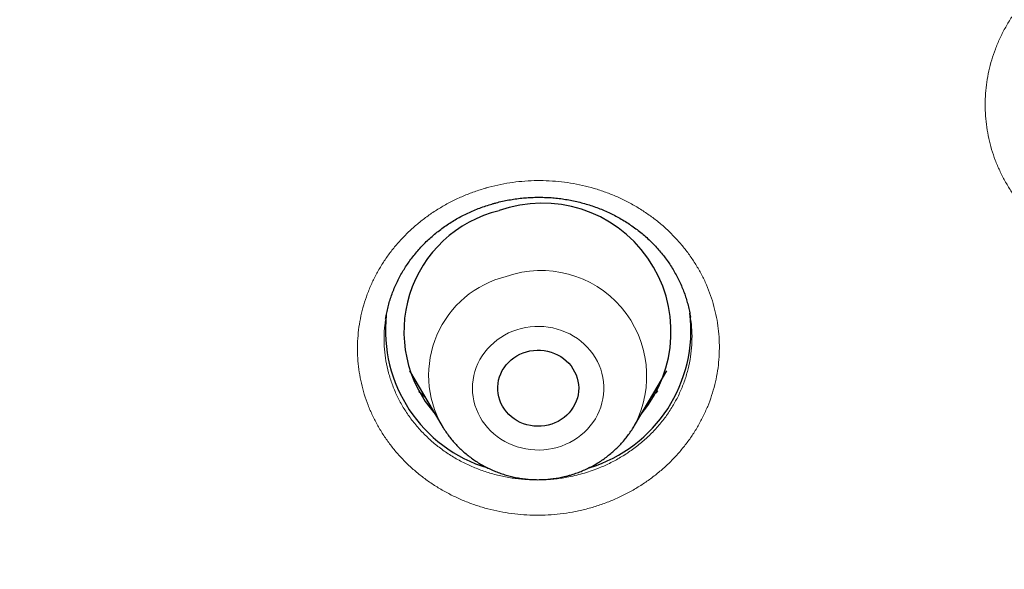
# Model space of a CAD drawing. Header units: millimetres. Extents: x 8 to 436, y 12 to 764.
# Tile 481 of 656: x 237 to 248, y 673 to 679. Entities that reach past the tile are written whole.
import ezdxf

# ---------------------------------------------------------------- set-up
doc = ezdxf.new("R2010")
doc.units = ezdxf.units.MM

msp = doc.modelspace()

# ---------------------------------------------------------------- linework, layer by layer
at = {"color": 7, "linetype": 'Continuous', "lineweight": 30}
for p, q in [((241.483, 675.598), (241.482, 675.594)), ((241.747, 675.022), (242.106, 674.412)), ((244.246, 674.412), (244.605, 675.022)), ((242.108, 674.409), (242.106, 674.412))]:
    msp.add_line(p, q, dxfattribs=at)
at = {"color": 252, "linetype": 'Continuous', "lineweight": 0, "flags": 128}
for points in [[(243.388, 674.171), (243.436, 674.186), (243.482, 674.205), (243.527, 674.226), (243.571, 674.25), (243.612, 674.277), (243.651, 674.307), (243.689, 674.339), (243.723, 674.373), (243.755, 674.41), (243.785, 674.448), (243.811, 674.489), (243.834, 674.531), (243.855, 674.574), (243.872, 674.619), (243.885, 674.664), (243.896, 674.711), (243.903, 674.757), (243.906, 674.805), (243.906, 674.852), (243.902, 674.899), (243.895, 674.946), (243.885, 674.993), (243.871, 675.038), (243.854, 675.083), (243.834, 675.126), (243.81, 675.168), (243.784, 675.208), (243.754, 675.247), (243.722, 675.283), (243.687, 675.318), (243.65, 675.35), (243.611, 675.379), (243.569, 675.406), (243.526, 675.43), (243.481, 675.451), (243.434, 675.47), (243.386, 675.485), (243.338, 675.497), (243.288, 675.506), (243.238, 675.512), (243.188, 675.514), (243.137, 675.513), (243.087, 675.509), (243.037, 675.502), (242.988, 675.491), (242.94, 675.477), (242.893, 675.46), (242.847, 675.441), (242.803, 675.418), (242.76, 675.392), (242.72, 675.364), (242.682, 675.333), (242.646, 675.3), (242.612, 675.264), (242.582, 675.227), (242.554, 675.187), (242.529, 675.146), (242.507, 675.103), (242.488, 675.059), (242.473, 675.014), (242.461, 674.968), (242.452, 674.921), (242.447, 674.874), (242.446, 674.827), (242.447, 674.78), (242.453, 674.732), (242.461, 674.686), (242.473, 674.64), (242.489, 674.595), (242.508, 674.551), (242.53, 674.508), (242.555, 674.467), (242.583, 674.427), (242.613, 674.39), (242.647, 674.355), (242.683, 674.321), (242.721, 674.291), (242.762, 674.262), (242.804, 674.237), (242.848, 674.214), (242.894, 674.194), (242.941, 674.178), (242.99, 674.164), (243.039, 674.153), (243.089, 674.146), (243.139, 674.142), (243.189, 674.141), (243.24, 674.144), (243.29, 674.15), (243.339, 674.159), (243.388, 674.171)], [(242.127, 674.379), (242.123, 674.384), (242.108, 674.409)]]:
    msp.add_lwpolyline(points, dxfattribs=at)
at = {"color": 7, "linetype": 'Continuous', "lineweight": 30, "flags": 128}
msp.add_lwpolyline([(243.045, 675.232), (243.084, 675.242), (243.123, 675.248), (243.163, 675.25), (243.203, 675.25), (243.242, 675.246), (243.281, 675.239), (243.32, 675.228), (243.357, 675.215), (243.392, 675.198), (243.426, 675.179), (243.459, 675.157), (243.488, 675.132), (243.516, 675.105), (243.541, 675.076), (243.562, 675.044), (243.581, 675.011), (243.597, 674.977), (243.609, 674.941), (243.618, 674.905), (243.624, 674.868), (243.626, 674.831), (243.624, 674.793), (243.619, 674.756), (243.611, 674.72), (243.599, 674.684), (243.584, 674.649), (243.566, 674.616), (243.544, 674.585), (243.52, 674.555), (243.493, 674.527), (243.463, 674.502), (243.432, 674.48), (243.398, 674.46), (243.362, 674.443), (243.326, 674.429), (243.287, 674.418), (243.248, 674.41), (243.209, 674.406), (243.169, 674.405), (243.129, 674.407), (243.09, 674.413), (243.051, 674.421), (243.014, 674.433), (242.977, 674.448), (242.942, 674.466), (242.909, 674.487), (242.878, 674.511), (242.85, 674.537), (242.823, 674.565), (242.8, 674.595), (242.78, 674.627), (242.762, 674.661), (242.748, 674.696), (242.738, 674.732), (242.73, 674.769), (242.727, 674.806), (242.726, 674.843), (242.73, 674.881), (242.736, 674.918), (242.746, 674.954), (242.76, 674.989), (242.777, 675.023), (242.797, 675.055), (242.82, 675.086), (242.845, 675.114), (242.874, 675.141), (242.904, 675.165), (242.937, 675.186), (242.972, 675.204), (243.008, 675.22), (243.045, 675.232)], dxfattribs=at)
at = {"color": 7, "linetype": 'Continuous', "lineweight": 30}
for centre, radius, start, end in [((243.223, 675.454), 1.429, 320.1838, 109.7215), ((243.065, 675.456), 1.381, 103.5668, 221.6035), ((243.073, 675.469), 1.594, 173.7302, 253.3001), ((243.277, 675.47), 1.596, 286.9786, 6.9324)]:
    msp.add_arc(centre, radius, start, end, dxfattribs=at)
at = {"color": 252, "linetype": 'Continuous', "lineweight": 0}
for centre, radius, start, end in [((243.09, 674.97), 1.131, 103.7477, 209.5663), ((243.208, 674.961), 1.174, 332.1292, 109.2651)]:
    msp.add_arc(centre, radius, start, end, dxfattribs=at)
at = {"color": 7, "linetype": 'Continuous', "lineweight": 30}
for points, knots in [([(228.82, 667.839), (227.618, 667.945), (225.213, 668.158), (221.655, 668.822), (218.163, 669.733), (214.788, 670.9), (211.549, 672.303), (208.463, 673.927), (205.522, 675.774), (202.745, 677.831), (200.147, 680.088), (197.747, 682.528), (195.557, 685.138), (193.592, 687.902), (191.863, 690.802), (190.383, 693.82), (189.158, 696.939), (188.198, 700.138), (187.508, 703.397), (187.093, 706.698), (186.954, 710.019), (187.093, 713.34), (187.508, 716.641), (188.198, 719.901), (189.158, 723.1), (190.383, 726.218), (191.863, 729.236), (193.592, 732.136), (195.557, 734.9), (197.747, 737.51), (200.147, 739.951), (202.745, 742.207), (205.522, 744.265), (208.463, 746.111), (211.549, 747.735), (214.762, 749.127), (218.08, 750.277), (221.484, 751.179), (224.953, 751.828), (228.466, 752.218), (232, 752.349), (235.534, 752.218), (239.047, 751.828), (242.516, 751.179), (245.92, 750.277), (249.238, 749.127), (252.451, 747.735), (255.537, 746.111), (258.478, 744.265), (261.255, 742.207), (263.853, 739.951), (266.253, 737.51), (268.443, 734.9), (270.408, 732.136), (272.137, 729.236), (273.617, 726.218), (274.842, 723.1), (275.802, 719.901), (276.492, 716.641), (276.907, 713.34), (277.046, 710.019), (276.907, 706.698), (276.492, 703.397), (275.802, 700.138), (274.842, 696.939), (273.617, 693.82), (272.137, 690.802), (270.408, 687.902), (268.443, 685.138), (266.253, 682.528), (263.853, 680.088), (261.255, 677.831), (258.478, 675.774), (255.537, 673.927), (252.451, 672.303), (249.212, 670.9), (245.837, 669.733), (242.345, 668.822), (238.787, 668.158), (236.382, 667.945), (235.18, 667.839)], [0, 0, 0, 0, 0.013106, 0.026212, 0.039318, 0.052424, 0.065212, 0.078, 0.090788, 0.103576, 0.116364, 0.129151, 0.141939, 0.154727, 0.167515, 0.180303, 0.193091, 0.205879, 0.218667, 0.231454, 0.244242, 0.25703, 0.269818, 0.282606, 0.295394, 0.308182, 0.32097, 0.333758, 0.346545, 0.359333, 0.372121, 0.384909, 0.397697, 0.410485, 0.423273, 0.436061, 0.448848, 0.461636, 0.474424, 0.487212, 0.5, 0.512788, 0.525576, 0.538364, 0.551152, 0.563939, 0.576727, 0.589515, 0.602303, 0.615091, 0.627879, 0.640667, 0.653455, 0.666242, 0.67903, 0.691818, 0.704606, 0.717394, 0.730182, 0.74297, 0.755758, 0.768546, 0.781333, 0.794121, 0.806909, 0.819697, 0.832485, 0.845273, 0.858061, 0.870849, 0.883636, 0.896424, 0.909212, 0.922, 0.934788, 0.947576, 0.960682, 0.973788, 0.986894, 1, 1, 1, 1]), ([(242.675, 676.877), (242.686, 676.88), (242.721, 676.89), (242.779, 676.904), (242.85, 676.918), (242.921, 676.93), (242.993, 676.939), (243.065, 676.945), (243.138, 676.948), (243.21, 676.948), (243.283, 676.946), (243.355, 676.941), (243.427, 676.933), (243.498, 676.922), (243.569, 676.909), (243.639, 676.892), (243.709, 676.873), (243.777, 676.852), (243.845, 676.827), (243.911, 676.801), (243.976, 676.771), (244.038, 676.74), (244.1, 676.706), (244.16, 676.669), (244.218, 676.63), (244.275, 676.589), (244.33, 676.545), (244.383, 676.5), (244.433, 676.452), (244.481, 676.404), (244.526, 676.353), (244.569, 676.301), (244.609, 676.246), (244.648, 676.19), (244.683, 676.132), (244.717, 676.073), (244.747, 676.012), (244.774, 675.951), (244.799, 675.889), (244.82, 675.826), (244.838, 675.763), (244.853, 675.698), (244.863, 675.649), (244.867, 675.622), (244.868, 675.616)], [0, 0, 0, 0, 0.012088, 0.036486, 0.060828, 0.085144, 0.10945, 0.133759, 0.158085, 0.182437, 0.206829, 0.231266, 0.255594, 0.279849, 0.30421, 0.328648, 0.353133, 0.377636, 0.402116, 0.42654, 0.450878, 0.475116, 0.499352, 0.523815, 0.548417, 0.573107, 0.597833, 0.622532, 0.647142, 0.671613, 0.695923, 0.720312, 0.744973, 0.769793, 0.79472, 0.819701, 0.844678, 0.869581, 0.894361, 0.91899, 0.943672, 0.96856, 0.993558, 1, 1, 1, 1]), ([(241.481, 675.594), (241.482, 675.601), (241.486, 675.63), (241.496, 675.681), (241.511, 675.746), (241.53, 675.81), (241.552, 675.874), (241.577, 675.937), (241.604, 675.999), (241.634, 676.06), (241.667, 676.119), (241.703, 676.176), (241.741, 676.232), (241.782, 676.287), (241.826, 676.341), (241.872, 676.393), (241.92, 676.443), (241.971, 676.491), (242.024, 676.537), (242.078, 676.58), (242.135, 676.622), (242.193, 676.661), (242.253, 676.698), (242.315, 676.733), (242.379, 676.765), (242.444, 676.795), (242.51, 676.822), (242.578, 676.847), (242.633, 676.865), (242.665, 676.874), (242.675, 676.877)], [0, 0, 0, 0, 0.012226, 0.049873, 0.087732, 0.125729, 0.163784, 0.201803, 0.23969, 0.277365, 0.314768, 0.351921, 0.389252, 0.426702, 0.46423, 0.501791, 0.539329, 0.576793, 0.614137, 0.651322, 0.688407, 0.725321, 0.762469, 0.799565, 0.836631, 0.873688, 0.910759, 0.947862, 0.985016, 1, 1, 1, 1]), ([(241.922, 674.725), (241.913, 674.733), (241.889, 674.754), (241.866, 674.777), (241.852, 674.79)], [0, 0, 0, 0, 0.395778, 1, 1, 1, 1]), ([(244.507, 674.8), (244.496, 674.79), (244.473, 674.766), (244.448, 674.744), (244.434, 674.731)], [0, 0, 0, 0, 0.444078, 1, 1, 1, 1]), ([(242.109, 674.409), (242.116, 674.396), (242.135, 674.365), (242.166, 674.32), (242.203, 674.271), (242.242, 674.225), (242.284, 674.181), (242.328, 674.139), (242.374, 674.098), (242.422, 674.061), (242.472, 674.025), (242.523, 673.992), (242.577, 673.962), (242.632, 673.934), (242.688, 673.909), (242.746, 673.886), (242.805, 673.867), (242.865, 673.85), (242.925, 673.837), (242.987, 673.826), (243.049, 673.818), (243.111, 673.813), (243.173, 673.812), (243.235, 673.813), (243.298, 673.818), (243.359, 673.825), (243.421, 673.836), (243.476, 673.848), (243.511, 673.857), (243.525, 673.861)], [0, 0, 0, 0, 0.028464, 0.065807, 0.103189, 0.140611, 0.178074, 0.215581, 0.25313, 0.290722, 0.328356, 0.366031, 0.403746, 0.441499, 0.479288, 0.51711, 0.554964, 0.592847, 0.630755, 0.668687, 0.706638, 0.744606, 0.782588, 0.820581, 0.85858, 0.896582, 0.934583, 0.972581, 1, 1, 1, 1]), ([(243.525, 673.861), (243.538, 673.865), (243.571, 673.875), (243.623, 673.893), (243.681, 673.916), (243.737, 673.942), (243.792, 673.971), (243.845, 674.002), (243.897, 674.036), (243.946, 674.073), (243.994, 674.112), (244.04, 674.153), (244.083, 674.196), (244.124, 674.241), (244.163, 674.289), (244.198, 674.338), (244.226, 674.379), (244.241, 674.404), (244.245, 674.412)], [0, 0, 0, 0, 0.04413, 0.110588, 0.177037, 0.243452, 0.309826, 0.376154, 0.44243, 0.508649, 0.574805, 0.640895, 0.706914, 0.772858, 0.838727, 0.904517, 0.970229, 1, 1, 1, 1])]:
    msp.add_open_spline(points, degree=3, knots=knots, dxfattribs=at)
at = {"color": 252, "linetype": 'Continuous', "lineweight": 0}
for points, knots in [([(249.205, 679.623), (249.206, 679.624), (249.246, 679.644), (249.328, 679.682), (249.453, 679.73), (249.582, 679.771), (249.713, 679.803), (249.847, 679.828), (249.981, 679.844), (250.116, 679.851), (250.252, 679.85), (250.387, 679.841), (250.521, 679.823), (250.654, 679.797), (250.784, 679.763), (250.911, 679.72), (251.035, 679.67), (251.155, 679.613), (251.27, 679.547), (251.38, 679.475), (251.485, 679.396), (251.584, 679.31), (251.676, 679.219), (251.761, 679.122), (251.839, 679.02), (251.909, 678.912), (251.972, 678.801), (252.026, 678.686), (252.071, 678.568), (252.108, 678.448), (252.136, 678.324), (252.155, 678.2), (252.164, 678.075), (252.165, 677.949), (252.156, 677.824), (252.138, 677.699), (252.111, 677.575), (252.075, 677.454), (252.031, 677.335), (251.978, 677.219), (251.916, 677.106), (251.847, 676.997), (251.77, 676.893), (251.685, 676.794), (251.593, 676.701), (251.495, 676.613), (251.391, 676.532), (251.28, 676.456), (251.162, 676.387), (251.038, 676.324), (250.911, 676.271), (250.782, 676.226), (250.651, 676.19), (250.519, 676.162), (250.385, 676.142), (250.25, 676.131), (250.114, 676.128), (249.979, 676.134), (249.844, 676.148), (249.711, 676.17), (249.579, 676.201), (249.451, 676.24), (249.326, 676.287), (249.204, 676.341), (249.086, 676.403), (248.974, 676.472), (248.867, 676.548), (248.765, 676.631), (248.67, 676.72), (248.582, 676.815), (248.5, 676.915), (248.427, 677.02), (248.361, 677.129), (248.303, 677.243), (248.254, 677.36), (248.213, 677.479), (248.182, 677.601), (248.159, 677.725), (248.145, 677.85), (248.141, 677.976), (248.145, 678.101), (248.159, 678.226), (248.182, 678.351), (248.214, 678.473), (248.255, 678.594), (248.304, 678.711), (248.362, 678.825), (248.428, 678.935), (248.502, 679.042), (248.584, 679.143), (248.672, 679.239), (248.767, 679.329), (248.868, 679.413), (248.975, 679.49), (249.087, 679.561), (249.166, 679.603), (249.205, 679.623)], [0, 0, 0, 0, 0.000143, 0.010841, 0.021574, 0.03232, 0.043054, 0.053751, 0.064448, 0.075181, 0.085927, 0.09666, 0.107357, 0.118061, 0.128802, 0.139555, 0.150296, 0.161, 0.171716, 0.182468, 0.193233, 0.203986, 0.214702, 0.225429, 0.236193, 0.246969, 0.257733, 0.26846, 0.279193, 0.289962, 0.300744, 0.311513, 0.322246, 0.332976, 0.343743, 0.354522, 0.365289, 0.376019, 0.38674, 0.397497, 0.408267, 0.419024, 0.429745, 0.440453, 0.451198, 0.461956, 0.472701, 0.483409, 0.494548, 0.505702, 0.516841, 0.527542, 0.538279, 0.549029, 0.559766, 0.570466, 0.581167, 0.591904, 0.602653, 0.61339, 0.62409, 0.634798, 0.645542, 0.656298, 0.667043, 0.67775, 0.68847, 0.699227, 0.709995, 0.720752, 0.731472, 0.742201, 0.752968, 0.763746, 0.774513, 0.785242, 0.795975, 0.806745, 0.817526, 0.828296, 0.839029, 0.849756, 0.860521, 0.871298, 0.882062, 0.89279, 0.903507, 0.91426, 0.925026, 0.93578, 0.946497, 0.957173, 0.967886, 0.978611, 0.989324, 1, 1, 1, 1]), ([(242.595, 677.05), (242.596, 677.051), (242.639, 677.063), (242.727, 677.085), (242.86, 677.11), (242.995, 677.126), (243.131, 677.134), (243.266, 677.133), (243.401, 677.124), (243.535, 677.107), (243.668, 677.081), (243.798, 677.047), (243.926, 677.005), (244.05, 676.956), (244.17, 676.898), (244.286, 676.833), (244.397, 676.761), (244.502, 676.683), (244.601, 676.598), (244.693, 676.506), (244.779, 676.41), (244.858, 676.308), (244.929, 676.201), (244.992, 676.091), (245.047, 675.976), (245.093, 675.858), (245.13, 675.737), (245.159, 675.615), (245.179, 675.491), (245.189, 675.366), (245.19, 675.24), (245.183, 675.115), (245.166, 674.99), (245.14, 674.867), (245.104, 674.745), (245.061, 674.626), (245.008, 674.51), (244.948, 674.397), (244.879, 674.289), (244.802, 674.185), (244.718, 674.085), (244.627, 673.992), (244.53, 673.904), (244.426, 673.822), (244.317, 673.748), (244.202, 673.68), (244.083, 673.619), (243.959, 673.565), (243.828, 673.519), (243.694, 673.48), (243.558, 673.451), (243.422, 673.431), (243.287, 673.419), (243.151, 673.416), (243.016, 673.421), (242.881, 673.435), (242.748, 673.457), (242.616, 673.487), (242.487, 673.526), (242.362, 673.572), (242.24, 673.626), (242.122, 673.688), (242.009, 673.757), (241.901, 673.833), (241.799, 673.915), (241.704, 674.003), (241.615, 674.097), (241.533, 674.197), (241.459, 674.302), (241.392, 674.411), (241.334, 674.524), (241.284, 674.64), (241.242, 674.76), (241.21, 674.882), (241.186, 675.005), (241.172, 675.13), (241.166, 675.255), (241.17, 675.381), (241.183, 675.506), (241.205, 675.63), (241.236, 675.752), (241.276, 675.872), (241.325, 675.99), (241.382, 676.104), (241.447, 676.215), (241.52, 676.321), (241.601, 676.422), (241.689, 676.518), (241.784, 676.609), (241.885, 676.693), (241.991, 676.771), (242.103, 676.842), (242.22, 676.906), (242.342, 676.962), (242.466, 677.011), (242.552, 677.037), (242.595, 677.05)], [0, 0, 0, 0, 0.000143, 0.010841, 0.021574, 0.03232, 0.043054, 0.053751, 0.064448, 0.075181, 0.085927, 0.09666, 0.107357, 0.118061, 0.128802, 0.139555, 0.150296, 0.161, 0.171716, 0.182468, 0.193233, 0.203986, 0.214702, 0.225429, 0.236193, 0.246969, 0.257733, 0.26846, 0.279193, 0.289962, 0.300744, 0.311513, 0.322246, 0.332976, 0.343743, 0.354522, 0.365289, 0.376019, 0.38674, 0.397497, 0.408267, 0.419024, 0.429745, 0.440453, 0.451198, 0.461956, 0.472701, 0.483409, 0.494548, 0.505702, 0.516841, 0.527542, 0.538279, 0.549029, 0.559766, 0.570466, 0.581167, 0.591904, 0.602653, 0.61339, 0.62409, 0.634798, 0.645542, 0.656298, 0.667043, 0.67775, 0.68847, 0.699227, 0.709995, 0.720752, 0.731472, 0.742201, 0.752968, 0.763746, 0.774513, 0.785242, 0.795975, 0.806745, 0.817526, 0.828296, 0.839029, 0.849756, 0.860521, 0.871298, 0.882062, 0.89279, 0.903507, 0.91426, 0.925026, 0.93578, 0.946497, 0.957173, 0.967886, 0.978611, 0.989324, 1, 1, 1, 1]), ([(241.482, 675.594), (241.478, 675.573), (241.467, 675.507), (241.462, 675.395), (241.466, 675.261), (241.483, 675.129), (241.511, 675), (241.552, 674.871), (241.604, 674.747), (241.667, 674.628), (241.74, 674.515), (241.825, 674.406), (241.919, 674.306), (242.021, 674.213), (242.131, 674.129), (242.25, 674.052), (242.374, 673.986), (242.505, 673.93), (242.639, 673.884), (242.778, 673.848), (242.92, 673.824), (243.063, 673.811), (243.207, 673.808), (243.351, 673.817), (243.477, 673.835), (243.583, 673.857), (243.669, 673.879), (243.755, 673.906), (243.855, 673.942), (243.969, 673.992), (244.093, 674.059), (244.212, 674.136), (244.323, 674.222), (244.426, 674.315), (244.519, 674.416), (244.605, 674.525), (244.679, 674.64), (244.743, 674.76), (244.795, 674.883), (244.836, 675.012), (244.865, 675.143), (244.882, 675.275), (244.887, 675.407), (244.882, 675.521), (244.871, 675.591), (244.867, 675.616)], [0, 0, 0, 0, 0.012116, 0.037077, 0.062222, 0.086475, 0.111161, 0.135847, 0.160982, 0.185209, 0.209868, 0.234527, 0.259634, 0.283827, 0.308452, 0.333077, 0.358149, 0.382319, 0.406922, 0.431524, 0.456572, 0.480739, 0.505337, 0.529936, 0.554982, 0.570236, 0.585491, 0.600915, 0.61634, 0.640523, 0.66514, 0.689756, 0.714821, 0.739036, 0.763685, 0.788334, 0.813432, 0.837674, 0.862351, 0.887028, 0.912154, 0.936409, 0.960832, 0.985787, 1, 1, 1, 1]), ([(241.922, 674.724), (241.917, 674.729), (241.891, 674.75), (241.868, 674.774), (241.85, 674.794)], [0, 0, 0, 0, 0.208219, 1, 1, 1, 1]), ([(244.506, 674.799), (244.503, 674.796), (244.481, 674.772), (244.456, 674.751), (244.434, 674.732)], [0, 0, 0, 0, 0.138729, 1, 1, 1, 1])]:
    msp.add_open_spline(points, degree=3, knots=knots, dxfattribs=at)

doc.saveas('drawing.dxf')
